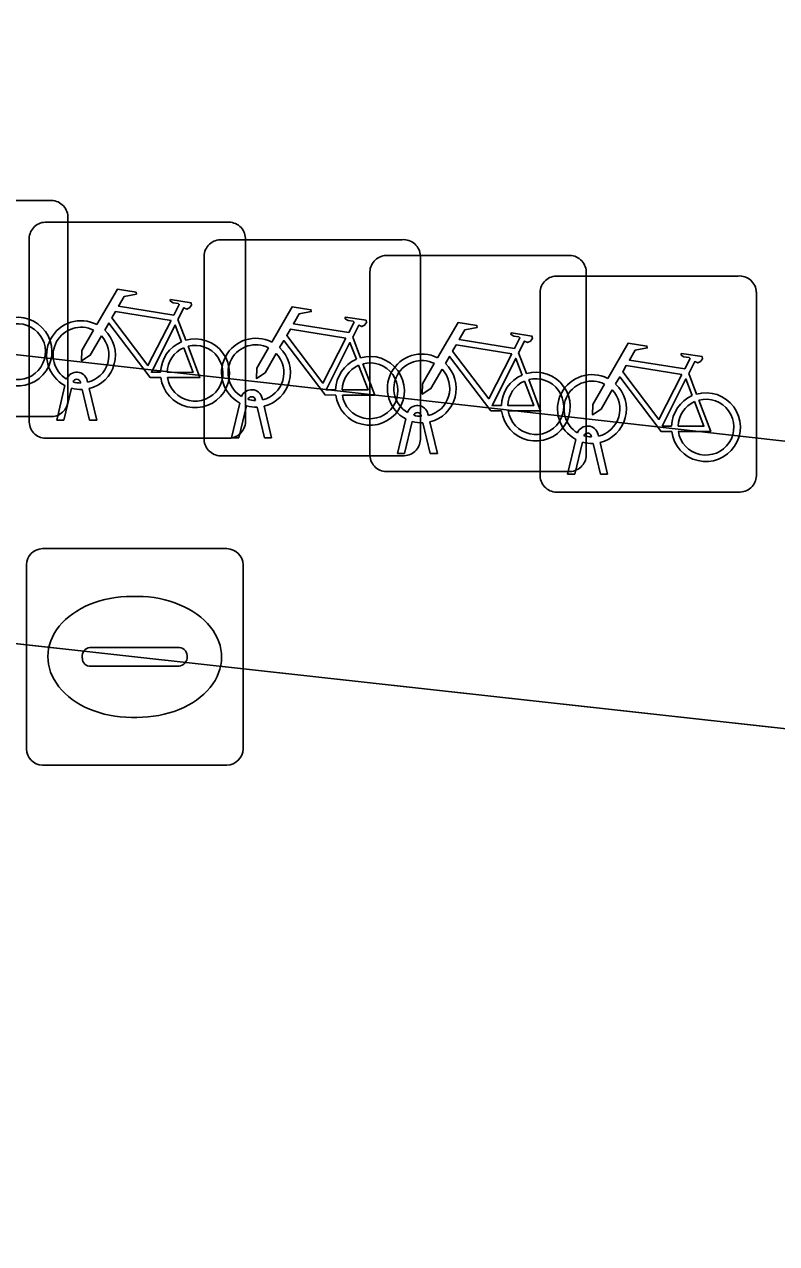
# Model space of a CAD drawing. Extents: x 162026 to 163502, y 387295 to 388169.
# Drawn here: x 162331.47 to 162334.95, y 387541.99 to 387547.63 of the extents above; entities that cross this region are included whole.
import ezdxf

# ---------------------------------------------------------------- set-up
doc = ezdxf.new("R2010")
doc.units = 0
for name, color, linetype in [('IMGEO_Fietsenrek', 7, 'Continuous'), ('IMGEO_Groenvoorziening', 7, 'Continuous'), ('IMGEO_Kolk', 7, 'Continuous'), ('IMGEO_Rijbaan_lokaal_gesloten', 7, 'Continuous'), ('IMGEO_Voetpad_open', 7, 'Continuous')]:
    doc.layers.add(name, color=color, linetype=linetype)

msp = doc.modelspace()

# ---------------------------------------------------------------- linework, layer by layer
at = {"layer": 'IMGEO_Fietsenrek'}
for p, q in [((162330.7469, 387546.8155), (162331.5878, 387546.8155)), ((162331.5878, 387546.8155), (162330.7469, 387546.8155)), ((162331.5669, 387546.7155), (162332.4078, 387546.7155)), ((162332.4078, 387546.7155), (162331.5669, 387546.7155)), ((162331.6715, 387546.7411), (162331.6715, 387545.9002)), ((162331.6715, 387545.9002), (162331.6715, 387546.7411)), ((162331.4925, 387545.7909), (162331.4925, 387546.6318)), ((162331.4925, 387546.6318), (162331.4925, 387545.7909)), ((162332.3749, 387546.6345), (162333.2158, 387546.6345)), ((162333.2158, 387546.6345), (162332.3749, 387546.6345)), ((162332.4915, 387546.6411), (162332.4915, 387545.8002)), ((162332.4915, 387545.8002), (162332.4915, 387546.6411)), ((162332.3005, 387545.7099), (162332.3005, 387546.5508)), ((162332.3005, 387546.5508), (162332.3005, 387545.7099)), ((162333.1409, 387546.5615), (162333.9818, 387546.5615)), ((162333.9818, 387546.5615), (162333.1409, 387546.5615)), ((162333.2995, 387546.5601), (162333.2995, 387545.7192)), ((162333.2995, 387545.7192), (162333.2995, 387546.5601)), ((162334.0655, 387546.4871), (162334.0655, 387545.6462)), ((162334.0655, 387545.6462), (162334.0655, 387546.4871)), ((162333.0665, 387545.6369), (162333.0665, 387546.4778)), ((162333.0665, 387546.4778), (162333.0665, 387545.6369)), ((162333.9269, 387546.4665), (162334.7678, 387546.4665)), ((162334.7678, 387546.4665), (162333.9269, 387546.4665)), ((162333.8525, 387545.5419), (162333.8525, 387546.3828)), ((162333.8525, 387546.3828), (162333.8525, 387545.5419)), ((162334.8515, 387546.3921), (162334.8515, 387545.5512)), ((162334.8515, 387545.5512), (162334.8515, 387546.3921)), ((162332.1792, 387546.2652), (162332.2155, 387546.17)), ((162332.9872, 387546.1842), (162333.0235, 387546.089)), ((162333.7532, 387546.1112), (162333.7895, 387546.016)), ((162331.7299, 387545.9719), (162331.7289, 387545.9762)), ((162331.7606, 387545.9834), (162331.7624, 387545.9755)), ((162334.5392, 387546.0162), (162334.5755, 387545.921)), ((162331.6195, 387545.8003), (162331.6578, 387545.9603)), ((162331.6882, 387545.9481), (162331.6529, 387545.8003)), ((162331.771, 387545.8003), (162331.7371, 387545.942)), ((162331.7694, 387545.9463), (162331.8044, 387545.8003)), ((162332.4275, 387545.7193), (162332.4658, 387545.8793)), ((162332.4962, 387545.8671), (162332.4609, 387545.7193)), ((162332.5379, 387545.8909), (162332.5369, 387545.8952)), ((162332.579, 387545.7193), (162332.5451, 387545.861)), ((162332.5686, 387545.9024), (162332.5704, 387545.8945)), ((162332.5774, 387545.8653), (162332.6124, 387545.7193)), ((162331.5971, 387545.8165), (162330.7562, 387545.8165)), ((162330.7562, 387545.8165), (162331.5971, 387545.8165)), ((162333.1935, 387545.6463), (162333.2318, 387545.8063)), ((162333.3039, 387545.8179), (162333.3029, 387545.8222)), ((162333.3346, 387545.8294), (162333.3364, 387545.8215)), ((162331.6529, 387545.8003), (162331.6195, 387545.8003)), ((162331.8044, 387545.8003), (162331.771, 387545.8003)), ((162333.2622, 387545.7941), (162333.2269, 387545.6463)), ((162333.345, 387545.6463), (162333.3111, 387545.788)), ((162333.3434, 387545.7923), (162333.3784, 387545.6463)), ((162332.4171, 387545.7165), (162331.5762, 387545.7165)), ((162331.5762, 387545.7165), (162332.4171, 387545.7165)), ((162332.4609, 387545.7193), (162332.4275, 387545.7193)), ((162332.6124, 387545.7193), (162332.579, 387545.7193)), ((162333.9795, 387545.5513), (162334.0178, 387545.7113)), ((162334.0482, 387545.6991), (162334.0129, 387545.5513)), ((162334.0899, 387545.7229), (162334.0889, 387545.7272)), ((162334.131, 387545.5513), (162334.0971, 387545.693)), ((162334.1206, 387545.7344), (162334.1224, 387545.7265)), ((162334.1294, 387545.6973), (162334.1644, 387545.5513)), ((162333.2251, 387545.6355), (162332.3842, 387545.6355)), ((162332.3842, 387545.6355), (162333.2251, 387545.6355)), ((162333.2269, 387545.6463), (162333.1935, 387545.6463)), ((162333.3784, 387545.6463), (162333.345, 387545.6463)), ((162333.9911, 387545.5625), (162333.1502, 387545.5625)), ((162333.1502, 387545.5625), (162333.9911, 387545.5625)), ((162334.0129, 387545.5513), (162333.9795, 387545.5513)), ((162334.1644, 387545.5513), (162334.131, 387545.5513)), ((162334.7771, 387545.4675), (162333.9362, 387545.4675)), ((162333.9362, 387545.4675), (162334.7771, 387545.4675))]:
    msp.add_line(p, q, dxfattribs=at)
for points in [[(162331.8051, 387546.2422), (162331.8998, 387546.4057), (162331.986, 387546.3919), (162331.9877, 387546.3832), (162331.9316, 387546.3723), (162331.9054, 387546.327), (162332.1606, 387546.2862)], [(162332.1606, 387546.2862), (162332.1856, 387546.335), (162332.1805, 387546.339), (162332.1573, 387546.3427), (162332.1446, 387546.3502), (162332.1436, 387546.3533), (162332.1458, 387546.3579), (162332.2406, 387546.3428), (162332.2429, 387546.3325), (162332.2335, 387546.3201), (162332.2211, 387546.3137), (162332.2066, 387546.3199), (162332.1792, 387546.2652)], [(162332.6131, 387546.1612), (162332.7078, 387546.3247), (162332.794, 387546.3109), (162332.7957, 387546.3022), (162332.7396, 387546.2913), (162332.7134, 387546.246), (162332.9686, 387546.2052)], [(162332.1477, 387546.261), (162331.8909, 387546.302), (162331.8742, 387546.2732), (162332.0412, 387546.0529), (162332.1477, 387546.261)], [(162332.9686, 387546.2052), (162332.9936, 387546.254), (162332.9885, 387546.258), (162332.9653, 387546.2617), (162332.9526, 387546.2692), (162332.9516, 387546.2723), (162332.9538, 387546.2769), (162333.0486, 387546.2618), (162333.0509, 387546.2515), (162333.0415, 387546.2391), (162333.0291, 387546.2327), (162333.0146, 387546.2389), (162332.9872, 387546.1842)], [(162331.8258, 387546.1897), (162331.7742, 387546.1005), (162331.7343, 387546.0745), (162331.7355, 387546.122), (162331.79, 387546.2162)], [(162332.1008, 387545.9975), (162332.0511, 387545.9976), (162331.8604, 387546.2493), (162331.8414, 387546.2165)], [(162332.1957, 387546.163), (162332.1664, 387546.2398), (162332.057, 387546.0217), (162332.0997, 387546.0216)], [(162332.9557, 387546.18), (162332.6989, 387546.221), (162332.6822, 387546.1922), (162332.8492, 387545.9719), (162332.9557, 387546.18)], [(162333.3791, 387546.0882), (162333.4738, 387546.2517), (162333.56, 387546.2379), (162333.5617, 387546.2292), (162333.5056, 387546.2183), (162333.4794, 387546.173), (162333.7346, 387546.1322)], [(162333.7346, 387546.1322), (162333.7596, 387546.181), (162333.7545, 387546.185), (162333.7313, 387546.1887), (162333.7186, 387546.1962), (162333.7176, 387546.1993), (162333.7198, 387546.2039), (162333.8146, 387546.1888), (162333.8169, 387546.1785), (162333.8075, 387546.1661), (162333.7951, 387546.1597), (162333.7806, 387546.1659), (162333.7532, 387546.1112)], [(162332.2262, 387546.1418), (162332.2812, 387545.9972), (162332.1311, 387545.9975)], [(162332.9088, 387545.9165), (162332.8591, 387545.9166), (162332.6684, 387546.1683), (162332.6494, 387546.1355)], [(162333.0037, 387546.082), (162332.9744, 387546.1588), (162332.865, 387545.9407), (162332.9077, 387545.9406)], [(162333.7217, 387546.107), (162333.4649, 387546.148), (162333.4482, 387546.1192), (162333.6152, 387545.8989), (162333.7217, 387546.107)], [(162334.1651, 387545.9932), (162334.2598, 387546.1567), (162334.346, 387546.1429), (162334.3477, 387546.1342), (162334.2916, 387546.1233), (162334.2654, 387546.078), (162334.5206, 387546.0372)], [(162332.1297, 387546.0215), (162332.2496, 387546.0213), (162332.2064, 387546.1349)], [(162332.6338, 387546.1087), (162332.5822, 387546.0195), (162332.5423, 387545.9935), (162332.5435, 387546.041), (162332.598, 387546.1352)], [(162333.6748, 387545.8435), (162333.6251, 387545.8436), (162333.4344, 387546.0953), (162333.4154, 387546.0625)], [(162333.7697, 387546.009), (162333.7404, 387546.0858), (162333.631, 387545.8677), (162333.6737, 387545.8676)], [(162334.5206, 387546.0372), (162334.5456, 387546.086), (162334.5405, 387546.09), (162334.5173, 387546.0937), (162334.5046, 387546.1012), (162334.5036, 387546.1043), (162334.5058, 387546.1089), (162334.6006, 387546.0938), (162334.6029, 387546.0835), (162334.5935, 387546.0711), (162334.5811, 387546.0647), (162334.5666, 387546.0709), (162334.5392, 387546.0162)], [(162332.9377, 387545.9405), (162333.0576, 387545.9403), (162333.0144, 387546.0539)], [(162333.0342, 387546.0608), (162333.0892, 387545.9162), (162332.9391, 387545.9165)], [(162333.3998, 387546.0357), (162333.3482, 387545.9465), (162333.3083, 387545.9205), (162333.3095, 387545.968), (162333.364, 387546.0622)], [(162334.5077, 387546.012), (162334.2509, 387546.053), (162334.2342, 387546.0242), (162334.4012, 387545.8039), (162334.5077, 387546.012)], [(162333.7037, 387545.8675), (162333.8236, 387545.8673), (162333.7804, 387545.9809)], [(162333.8002, 387545.9878), (162333.8552, 387545.8432), (162333.7051, 387545.8435)], [(162334.4608, 387545.7485), (162334.4111, 387545.7486), (162334.2204, 387546.0003), (162334.2014, 387545.9675)], [(162334.5557, 387545.914), (162334.5264, 387545.9908), (162334.417, 387545.7727), (162334.4597, 387545.7726)], [(162334.1858, 387545.9407), (162334.1342, 387545.8515), (162334.0943, 387545.8255), (162334.0955, 387545.873), (162334.15, 387545.9672)], [(162334.4897, 387545.7725), (162334.6096, 387545.7723), (162334.5664, 387545.8859)], [(162334.5862, 387545.8928), (162334.6412, 387545.7482), (162334.4911, 387545.7485)]]:
    msp.add_lwpolyline(points, dxfattribs=at)
for centre, radius, start, end in [((162331.5936, 387546.7378), 0.0779, 2.4484, 94.2845), ((162331.5936, 387546.7378), 0.0779, 2.4484, 94.2845), ((162331.5702, 387546.6376), 0.0779, 92.4484, 184.2845), ((162331.5702, 387546.6376), 0.0779, 92.4484, 184.2845), ((162332.4136, 387546.6378), 0.0779, 2.4484, 94.2845), ((162332.4136, 387546.6378), 0.0779, 2.4484, 94.2845), ((162332.3782, 387546.5566), 0.0779, 92.4484, 184.2845), ((162332.3782, 387546.5566), 0.0779, 92.4484, 184.2845), ((162333.2216, 387546.5568), 0.0779, 2.4484, 94.2845), ((162333.2216, 387546.5568), 0.0779, 2.4484, 94.2845), ((162333.1442, 387546.4836), 0.0779, 92.4484, 184.2845), ((162333.1442, 387546.4836), 0.0779, 92.4484, 184.2845), ((162333.9876, 387546.4838), 0.0779, 2.4484, 94.2845), ((162333.9876, 387546.4838), 0.0779, 2.4484, 94.2845), ((162333.9302, 387546.3886), 0.0779, 92.4484, 184.2845), ((162333.9302, 387546.3886), 0.0779, 92.4484, 184.2845), ((162334.7736, 387546.3888), 0.0779, 2.4484, 94.2845), ((162334.7736, 387546.3888), 0.0779, 2.4484, 94.2845), ((162331.4387, 387546.1169), 0.159, 187.0065, 105.7708), ((162331.7321, 387546.1009), 0.159, 62.6766, 242.1369), ((162331.4387, 387546.1169), 0.129, 188.6715, 104.5883), ((162331.7321, 387546.1009), 0.129, 63.3192, 238.903), ((162331.7321, 387546.1009), 0.159, 283.5766, 46.6042), ((162331.7321, 387546.1009), 0.129, 283.6043, 43.4302), ((162332.2587, 387546.0169), 0.159, 113.3408, 178.3217), ((162332.2587, 387546.0169), 0.159, 187.0065, 105.7708), ((162332.2587, 387546.0169), 0.129, 188.6715, 104.5883), ((162332.5401, 387546.0199), 0.159, 62.6766, 242.1369), ((162332.5401, 387546.0199), 0.129, 63.3192, 238.903), ((162332.2587, 387546.0169), 0.129, 113.923, 177.9556), ((162332.5401, 387546.0199), 0.129, 283.6043, 43.4302), ((162332.5401, 387546.0199), 0.159, 283.5766, 46.6042), ((162333.0667, 387545.9359), 0.159, 187.0065, 105.7708), ((162333.3061, 387545.9469), 0.159, 62.6766, 242.1369), ((162333.0667, 387545.9359), 0.159, 113.3408, 178.3217), ((162333.0667, 387545.9359), 0.129, 113.923, 177.9556), ((162333.0667, 387545.9359), 0.129, 188.6715, 104.5883), ((162333.3061, 387545.9469), 0.129, 63.3192, 238.903), ((162333.3061, 387545.9469), 0.129, 283.6043, 43.4302), ((162333.3061, 387545.9469), 0.159, 283.5766, 46.6042), ((162331.7119, 387545.9723), 0.0499, 12.8025, 158.6934), ((162331.7119, 387545.9723), 0.0174, 12.8025, 163.4502), ((162331.7321, 387546.1009), 0.129, 253.415, 269.0204), ((162333.8327, 387545.8629), 0.159, 113.3408, 178.3217), ((162333.8327, 387545.8629), 0.159, 187.0065, 105.7708), ((162333.8327, 387545.8629), 0.129, 113.923, 177.9556), ((162333.8327, 387545.8629), 0.129, 188.6715, 104.5883), ((162334.0921, 387545.8519), 0.159, 62.6766, 242.1369), ((162334.0921, 387545.8519), 0.129, 63.3192, 238.903), ((162331.7321, 387546.1009), 0.159, 253.9967, 271.7867), ((162332.5199, 387545.8913), 0.0499, 12.8025, 158.6934), ((162334.0921, 387545.8519), 0.129, 283.6043, 43.4302), ((162334.0921, 387545.8519), 0.159, 283.5766, 46.6042), ((162334.6187, 387545.7679), 0.159, 187.0065, 105.7708), ((162331.5938, 387545.8944), 0.0779, 272.4484, 4.2845), ((162331.5938, 387545.8944), 0.0779, 272.4484, 4.2845), ((162332.5401, 387546.0199), 0.159, 253.9967, 271.7867), ((162332.5199, 387545.8913), 0.0174, 12.8025, 163.4502), ((162332.5401, 387546.0199), 0.129, 253.415, 269.0204), ((162333.2859, 387545.8183), 0.0499, 12.8025, 158.6934), ((162334.6187, 387545.7679), 0.159, 113.3408, 178.3217), ((162334.6187, 387545.7679), 0.129, 113.923, 177.9556), ((162334.6187, 387545.7679), 0.129, 188.6715, 104.5883), ((162333.2859, 387545.8183), 0.0174, 12.8025, 163.4502), ((162333.3061, 387545.9469), 0.129, 253.415, 269.0204), ((162331.5704, 387545.7942), 0.0779, 182.4484, 274.2845), ((162331.5704, 387545.7942), 0.0779, 182.4484, 274.2845), ((162332.4138, 387545.7944), 0.0779, 272.4484, 4.2845), ((162332.4138, 387545.7944), 0.0779, 272.4484, 4.2845), ((162333.3061, 387545.9469), 0.159, 253.9967, 271.7867), ((162334.0719, 387545.7233), 0.0499, 12.8025, 158.6934), ((162332.3784, 387545.7132), 0.0779, 182.4484, 274.2845), ((162332.3784, 387545.7132), 0.0779, 182.4484, 274.2845), ((162333.2218, 387545.7134), 0.0779, 272.4484, 4.2845), ((162333.2218, 387545.7134), 0.0779, 272.4484, 4.2845), ((162334.0921, 387545.8519), 0.159, 253.9967, 271.7867), ((162334.0719, 387545.7233), 0.0174, 12.8025, 163.4502), ((162334.0921, 387545.8519), 0.129, 253.415, 269.0204), ((162333.1444, 387545.6402), 0.0779, 182.4484, 274.2845), ((162333.1444, 387545.6402), 0.0779, 182.4484, 274.2845), ((162333.9878, 387545.6404), 0.0779, 272.4484, 4.2845), ((162333.9878, 387545.6404), 0.0779, 272.4484, 4.2845), ((162333.9304, 387545.5452), 0.0779, 182.4484, 274.2845), ((162333.9304, 387545.5452), 0.0779, 182.4484, 274.2845), ((162334.7738, 387545.5454), 0.0779, 272.4484, 4.2845), ((162334.7738, 387545.5454), 0.0779, 272.4484, 4.2845)]:
    msp.add_arc(centre, radius, start, end, dxfattribs=at)
at = {"layer": 'IMGEO_Groenvoorziening'}
msp.add_lwpolyline([(162320.504, 387547.333), (162317.521, 387547.632), (162304.856, 387549.053), (162301.909, 387549.364), (162295.563, 387550.049), (162295.461, 387548.755), (162300.729, 387548.178), (162318.59, 387546.192), (162331.98, 387544.706), (162335.41, 387544.327), (162338.051, 387544.035), (162338.197, 387545.367), (162335.201, 387545.678)], close=True, dxfattribs=at)
at = {"layer": 'IMGEO_Kolk'}
for p, q in [((162331.5539, 387545.2065), (162332.4061, 387545.2065)), ((162331.4795, 387544.2799), (162331.4795, 387545.1321)), ((162332.4805, 387545.1321), (162332.4805, 387544.2799)), ((162331.9675, 387544.9857), (162331.9925, 387544.9857)), ((162331.781, 387544.7493), (162332.1789, 387544.7493)), ((162331.7379, 387544.6999), (162331.7379, 387544.7121)), ((162332.222, 387544.7121), (162332.222, 387544.6999)), ((162332.1755, 387544.6627), (162331.7776, 387544.6627)), ((162331.9895, 387544.4263), (162331.9646, 387544.4263)), ((162332.4061, 387544.2055), (162331.5539, 387544.2055))]:
    msp.add_line(p, q, dxfattribs=at)
for points in [[(162331.5539, 387545.2065), (162332.4061, 387545.2065)], [(162331.4795, 387544.2799), (162331.4795, 387545.1321)], [(162332.4805, 387545.1321), (162332.4805, 387544.2799)], [(162332.4061, 387544.2055), (162331.5539, 387544.2055)]]:
    msp.add_lwpolyline(points, dxfattribs=at)
for centre, radius, start, end in [((162331.556, 387545.13), 0.0765, 91.552, 178.448), ((162331.556, 387545.13), 0.0765, 91.552, 178.448), ((162332.404, 387545.13), 0.0765, 1.552, 88.448), ((162332.404, 387545.13), 0.0765, 1.552, 88.448), ((162331.7781, 387544.7091), 0.0403, 85.8775, 175.7526), ((162332.1834, 387544.7109), 0.0386, 1.7309, 96.639), ((162331.7746, 387544.6992), 0.0366, 178.938, 274.7102), ((162332.1794, 387544.7055), 0.043, 264.8664, 352.4533), ((162331.556, 387544.282), 0.0765, 181.552, 268.448), ((162331.556, 387544.282), 0.0765, 181.552, 268.448), ((162332.404, 387544.282), 0.0765, 271.552, 358.448), ((162332.404, 387544.282), 0.0765, 271.552, 358.448)]:
    msp.add_arc(centre, radius, start, end, dxfattribs=at)
for centre, major_axis, ratio, start_param, end_param in [((162331.966, 387544.706), (-0.3872, 0.002), 0.722429, 4.712389, 7.853982), ((162331.991, 387544.706), (-0.3901, 0.002), 0.717154, 1.570796, 4.712389)]:
    msp.add_ellipse(centre, major_axis=major_axis, ratio=ratio, start_param=start_param, end_param=end_param, dxfattribs=at)
at = {"layer": 'IMGEO_Rijbaan_lokaal_gesloten'}
msp.add_lwpolyline([(162335.41, 387544.327), (162331.98, 387544.706), (162318.59, 387546.192), (162300.729, 387548.178), (162295.461, 387548.755), (162288.98, 387549.467), (162278.744, 387550.591)], dxfattribs=at)
at = {"layer": 'IMGEO_Voetpad_open'}
msp.add_lwpolyline([(162304.856, 387549.053), (162317.521, 387547.632), (162317.746, 387549.425), (162320.722, 387549.105), (162320.504, 387547.333), (162335.201, 387545.678), (162335.417, 387547.465), (162338.391, 387547.146), (162338.197, 387545.367), (162338.051, 387544.035), (162343.504, 387543.432), (162343.643, 387544.745), (162348.613, 387544.192), (162348.482, 387542.882), (162356.516, 387541.994)], dxfattribs=at)

doc.saveas('drawing.dxf')
